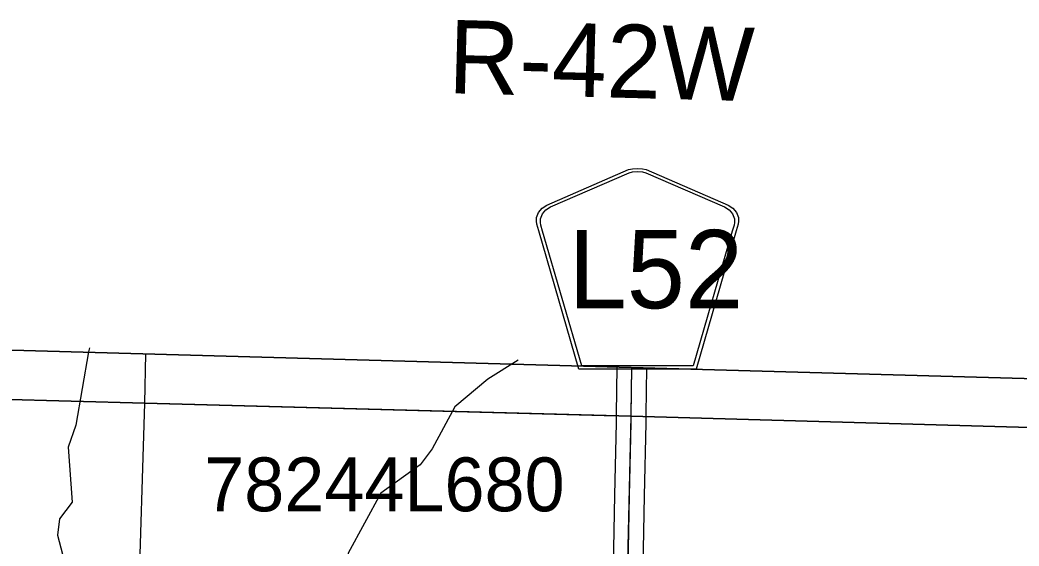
# Model space of a CAD drawing. Extents: x -132.8 to -73.3, y -60 to -26.
# Drawn here: x -113.765 to -111.725, y -32.901 to -31.826 of the extents above; entities that cross this region are included whole.
import ezdxf

# ---------------------------------------------------------------- set-up
doc = ezdxf.new("R2010")
doc.units = 0
for name, color, linetype in [('tdCoClipBndry', 7, 'Continuous'), ('tdCoCoBndry', 7, 'Continuous'), ('tdCoCoBndryPart', 7, 'Continuous'), ('tdCoHydroRiver', 7, 'Continuous'), ('tdCoSecRteBand', 7, 'Continuous'), ('tdCoSecRteCL', 7, 'Continuous'), ('tdCoSectLine', 7, 'Continuous'), ('tdCoSectLinePart', 7, 'Continuous'), ('tdCoShieldCoRte', 7, 'Continuous'), ('tdCoStrucPriMaintName', 7, 'Continuous'), ('tdCoSurfGravel', 7, 'Continuous'), ('tdCoTwpBndryShd', 7, 'Continuous'), ('tdCoTwpRngTxt', 7, 'Continuous')]:
    doc.layers.add(name, color=color, linetype=linetype)

msp = doc.modelspace()

# ---------------------------------------------------------------- linework, layer by layer
at = {"layer": 'tdCoClipBndry'}
msp.add_lwpolyline([(-120.4505, -32.3055), (-117.456, -32.3982), (-111.5199, -32.564), (-109.5263, -32.624), (-105.5992, -32.7139)], dxfattribs=at)
at = {"layer": 'tdCoCoBndry'}
for p, q in [((-113.51, -32.6094), (-114.507, -32.5812)), ((-114.507, -32.5812), (-113.51, -32.6094)), ((-112.5168, -32.6357), (-113.51, -32.6094)), ((-113.51, -32.6094), (-112.5168, -32.6357)), ((-111.5223, -32.6639), (-112.5168, -32.6357)), ((-112.5168, -32.6357), (-111.5223, -32.6639))]:
    msp.add_line(p, q, dxfattribs=at)
for points in [[(-105.5992, -32.7139), (-109.5263, -32.624), (-111.5199, -32.564), (-117.456, -32.3982), (-120.4505, -32.3055)], [(-118.4546, -32.4661), (-117.4589, -32.4981), (-116.4617, -32.5233), (-115.465, -32.5533), (-114.5074, -32.5812), (-113.5104, -32.6094), (-112.5172, -32.6357), (-111.5227, -32.6639), (-110.5246, -32.6927), (-109.5289, -32.724), (-108.5902, -32.7478), (-107.5913, -32.766), (-106.5995, -32.7917), (-105.6015, -32.8138)], [(-118.4542, -32.4661), (-117.4585, -32.4981), (-116.4613, -32.5233), (-115.4646, -32.5533), (-114.507, -32.5812), (-113.51, -32.6094), (-112.5168, -32.6357), (-111.5223, -32.6639), (-110.5242, -32.6927), (-109.5286, -32.724), (-108.5898, -32.7478), (-107.591, -32.766), (-106.5991, -32.7917), (-105.6011, -32.8138)], [(-118.4542, -32.4661), (-117.4585, -32.4981), (-116.4613, -32.5233), (-115.4646, -32.5533), (-114.507, -32.5812), (-113.51, -32.6094), (-112.5168, -32.6357), (-111.5223, -32.6639), (-110.5242, -32.6927), (-109.5286, -32.724), (-108.5898, -32.7478), (-107.591, -32.766), (-106.5991, -32.7917), (-105.6011, -32.8138)]]:
    msp.add_lwpolyline(points, dxfattribs=at)
at = {"layer": 'tdCoCoBndryPart'}
for points in [[(-114.4774, -32.5821), (-113.5104, -32.6094), (-112.5472, -32.6349)], [(-112.4872, -32.6365), (-111.5475, -32.6632)]]:
    msp.add_lwpolyline(points, dxfattribs=at)
at = {"layer": 'tdCoHydroRiver'}
for points in [[(-113.6234, -32.4959), (-113.6257, -32.5047), (-113.6516, -32.654), (-113.667, -32.6993), (-113.6588, -32.8116), (-113.6849, -32.8457), (-113.6889, -32.8787), (-113.6716, -32.9439), (-113.6772, -32.9753), (-113.7032, -33.0062), (-113.6836, -33.0448)], [(-112.7478, -32.5216), (-112.8095, -32.5602), (-112.8772, -32.6169), (-112.9236, -32.7025), (-112.9481, -32.735), (-113.0285, -32.793), (-113.0948, -32.916), (-113.1004, -32.949), (-113.0933, -32.9807), (-113.0799, -33.0142), (-113.0843, -33.0602)]]:
    msp.add_lwpolyline(points, dxfattribs=at)
at = {"layer": 'tdCoSecRteBand'}
for points in [[(-112.5688, -33.6103), (-112.5664, -33.5261), (-112.5642, -33.4371), (-112.5642, -33.437), (-112.5642, -33.437), (-112.5613, -33.3355), (-112.5606, -33.1976), (-112.5606, -33.197), (-112.5606, -33.1964), (-112.56, -33.1829), (-112.5599, -33.1822), (-112.5599, -33.1815), (-112.558, -33.1623), (-112.5541, -32.979), (-112.5541, -32.979), (-112.5541, -32.979), (-112.5502, -32.7975), (-112.547, -32.6492), (-112.5468, -32.6354), (-112.5468, -32.6333), (-112.5468, -32.6315), (-112.5458, -32.5353)], [(-112.4858, -32.537), (-112.4868, -32.6321), (-112.4868, -32.6339), (-112.4868, -32.636), (-112.487, -32.65), (-112.487, -32.6501), (-112.487, -32.6503), (-112.4902, -32.7988), (-112.4902, -32.7988), (-112.4902, -32.7988), (-112.4941, -32.9803)]]:
    msp.add_lwpolyline(points, dxfattribs=at)
at = {"layer": 'tdCoSecRteCL'}
msp.add_lwpolyline([(-112.5396, -33.641), (-112.5364, -33.5268), (-112.5342, -33.4378), (-112.5313, -33.336), (-112.5306, -33.1978), (-112.53, -33.1843), (-112.5281, -33.1641), (-112.5241, -32.9796), (-112.5202, -32.7981), (-112.517, -32.6497), (-112.5168, -32.6357), (-112.5168, -32.6336), (-112.5168, -32.6318), (-112.5158, -32.5362)], dxfattribs=at)
at = {"layer": 'tdCoSectLine'}
for points in [[(-113.5104, -32.6094), (-113.5086, -32.5085)], [(-112.5172, -32.6357), (-112.5155, -32.5362)], [(-114.5074, -32.5812), (-113.5104, -32.6094)], [(-113.5395, -33.6107), (-113.5253, -33.0403), (-113.5235, -33.0291), (-113.5104, -32.6094)], [(-113.5104, -32.6094), (-112.5172, -32.6357)], [(-112.54, -33.641), (-112.5172, -32.6357)], [(-112.5172, -32.6357), (-111.5227, -32.6639)]]:
    msp.add_lwpolyline(points, dxfattribs=at)
at = {"layer": 'tdCoSectLinePart'}
for points in [[(-113.5104, -32.6094), (-113.5086, -32.5085)], [(-114.4774, -32.5821), (-113.5104, -32.6094)], [(-113.5387, -33.5807), (-113.5253, -33.0403), (-113.5235, -33.0291), (-113.5104, -32.6094)], [(-113.5104, -32.6094), (-112.5472, -32.6349)], [(-112.4872, -32.6365), (-111.5475, -32.6632)]]:
    msp.add_lwpolyline(points, dxfattribs=at)
at = {"layer": 'tdCoShieldCoRte'}
for points in [[(-112.624, -32.5397), (-112.7059, -32.2568), (-112.7098, -32.2436), (-112.7105, -32.2377), (-112.7105, -32.2299), (-112.7063, -32.2196), (-112.699, -32.2111), (-112.6894, -32.2044), (-112.5222, -32.1321), (-112.5146, -32.1305), (-112.5042, -32.1295), (-112.4938, -32.1305), (-112.4863, -32.1321), (-112.319, -32.2044), (-112.3094, -32.2111), (-112.3022, -32.2196), (-112.2979, -32.2299), (-112.2979, -32.2377), (-112.2986, -32.2436), (-112.3025, -32.2568), (-112.3845, -32.5397)], [(-112.6181, -32.5333), (-112.6979, -32.2581), (-112.7016, -32.2454), (-112.7023, -32.2398), (-112.7023, -32.2323), (-112.6982, -32.2224), (-112.6912, -32.2142), (-112.682, -32.2078), (-112.5214, -32.1384), (-112.5142, -32.1368), (-112.5042, -32.1359), (-112.4942, -32.1368), (-112.487, -32.1384), (-112.3264, -32.2078), (-112.3172, -32.2142), (-112.3102, -32.2224), (-112.3062, -32.2323), (-112.3062, -32.2398), (-112.3069, -32.2454), (-112.3106, -32.2581), (-112.3903, -32.5333)]]:
    msp.add_lwpolyline(points, close=True, dxfattribs=at)
at = {"layer": 'tdCoSurfGravel'}
msp.add_line((-112.5168, -32.6357), (-112.5168, -32.6336), dxfattribs=at)
for points in [[(-112.5168, -32.6336), (-112.5168, -32.6318), (-112.5158, -32.5362)], [(-112.5396, -33.641), (-112.5364, -33.5268), (-112.5342, -33.4378), (-112.5313, -33.336), (-112.5306, -33.1978), (-112.53, -33.1843), (-112.5281, -33.1641), (-112.5241, -32.9796), (-112.5202, -32.7981), (-112.517, -32.6497), (-112.5168, -32.6357)]]:
    msp.add_lwpolyline(points, dxfattribs=at)
at = {"layer": 'tdCoTwpBndryShd'}
msp.add_lwpolyline([(-118.4546, -32.4661), (-117.4589, -32.4981), (-116.4617, -32.5233), (-115.465, -32.5533), (-114.5074, -32.5812), (-113.5104, -32.6094), (-112.5172, -32.6357), (-111.5227, -32.6639), (-110.5246, -32.6927), (-109.5289, -32.724), (-108.5902, -32.7478), (-107.5913, -32.766), (-106.5995, -32.7917), (-105.6015, -32.8138)], dxfattribs=at)

# ---------------------------------------------------------------- texts
at = {"layer": 'tdCoShieldCoRte'}
msp.add_text('L52', height=0.16, dxfattribs=at).set_placement((-112.6452, -32.4154))
at = {"layer": 'tdCoStrucPriMaintName'}
msp.add_text('78244L680', height=0.11, dxfattribs=at).set_placement((-113.3892, -32.8302))
msp.add_text('78244L680', height=0.11, dxfattribs=at).set_placement((-113.3892, -32.8302))
msp.add_text('78244L680', height=0.11, dxfattribs=at).set_placement((-113.3892, -32.8302))
at = {"layer": 'tdCoTwpRngTxt'}
msp.add_text('R-42W', height=0.15, rotation=358.4867, dxfattribs=at).set_placement((-112.8918, -31.9758))

doc.saveas('drawing.dxf')
